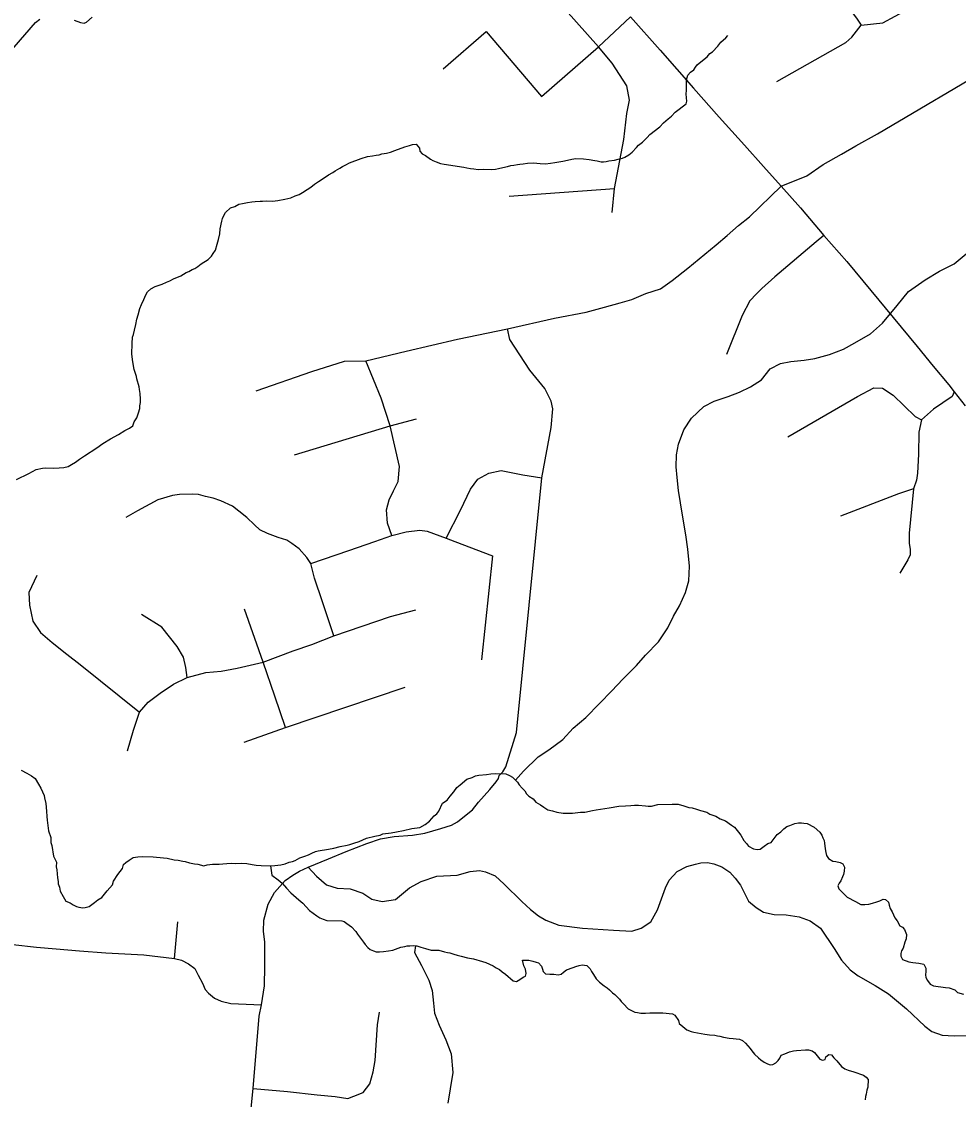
# Model space of a CAD drawing. Extents: x 44.2 to 78.2, y 4.5 to 26.5.
# Drawn here: x 51.539 to 52.415, y 23.779 to 24.786 of the extents above; entities that cross this region are included whole.
import ezdxf

# ---------------------------------------------------------------- set-up
doc = ezdxf.new("R2010")
doc.units = 0
for name, color, linetype in [('GM_X_County_Road', 7, 'Continuous'), ('GM_X_Minor_River', 7, 'Continuous'), ('GM_X_Township_Road', 7, 'Continuous')]:
    doc.layers.add(name, color=color, linetype=linetype)

msp = doc.modelspace()

# ---------------------------------------------------------------- linework, layer by layer
at = {"layer": 'GM_X_County_Road'}
for points in [[(52.1082, 24.791), (52.1357, 24.7596), (52.1669, 24.7243), (52.191, 24.6971), (52.2146, 24.6709), (52.2323, 24.6509), (52.249, 24.6325)], [(51.7513, 23.7495), (51.7553, 23.7894), (51.7612, 23.8569), (51.7631, 23.8674), (51.766, 23.8852), (51.7664, 23.9036), (51.7664, 23.914), (51.7662, 23.9265), (51.7651, 23.9359), (51.7655, 23.9465), (51.7695, 23.9616), (51.7753, 23.9725), (51.7853, 23.9836), (51.7925, 23.9886), (51.7988, 23.9924), (51.807, 23.9961), (51.8257, 24.0038), (51.8425, 24.0109), (51.8617, 24.0182), (51.8745, 24.0225), (51.8872, 24.0248), (51.9045, 24.0261), (51.916, 24.028), (51.9307, 24.0323), (51.9408, 24.0353), (51.9465, 24.0386), (51.9546, 24.0449), (51.9603, 24.0498), (51.9662, 24.0568), (51.9766, 24.0687), (51.9825, 24.0758), (51.9846, 24.0789), (51.9855, 24.0819), (51.9888, 24.0853), (51.9917, 24.0899), (52.0017, 24.1221), (52.0252, 24.3601), (52.034, 24.4072), (52.0354, 24.4245), (52.034, 24.4317), (52.0281, 24.4434), (52.0139, 24.4607), (51.9952, 24.4892), (51.9933, 24.4992), (52.037, 24.5092), (52.0666, 24.5148), (52.0839, 24.5196), (52.0984, 24.5235), (52.1093, 24.5268), (52.1224, 24.5324), (52.136, 24.5366), (52.1471, 24.5444), (52.1617, 24.5559), (52.1881, 24.5779), (52.1985, 24.5865), (52.2092, 24.5958), (52.2192, 24.604), (52.249, 24.6325)], [(52.249, 24.6325), (52.2669, 24.6122), (52.2889, 24.5866), (52.3102, 24.5623), (52.376, 24.4829), (52.3911, 24.4643), (52.4055, 24.447), (52.4106, 24.4403), (52.4209, 24.4272)]]:
    msp.add_lwpolyline(points, dxfattribs=at)
at = {"layer": 'GM_X_Minor_River'}
for points in [[(52.0967, 24.6577), (52.1005, 24.6587), (52.1029, 24.6598), (52.1067, 24.6619), (52.1098, 24.6645), (52.1137, 24.6686), (52.1157, 24.6708), (52.1192, 24.6738), (52.1238, 24.6782), (52.1262, 24.6808), (52.1355, 24.6881), (52.139, 24.6918), (52.1433, 24.6955), (52.1464, 24.6981), (52.1499, 24.7018), (52.16, 24.7095), (52.1608, 24.7121), (52.1605, 24.7152), (52.1602, 24.719), (52.1603, 24.722), (52.1604, 24.7254), (52.1605, 24.7319), (52.161, 24.7341), (52.1618, 24.7364), (52.1641, 24.739), (52.1672, 24.7412), (52.1688, 24.7438), (52.1704, 24.746), (52.177, 24.7512), (52.1797, 24.7534), (52.1824, 24.7567), (52.1847, 24.7582), (52.1898, 24.7633), (52.1926, 24.7671), (52.1972, 24.7711), (52.199, 24.7733)], [(51.7068, 24.5601), (51.7134, 24.5641), (51.7165, 24.5671), (51.7181, 24.5697), (51.7201, 24.5727), (51.7217, 24.5783), (51.723, 24.5828), (51.7243, 24.5881), (51.7247, 24.5927), (51.7261, 24.5998), (51.7269, 24.6025), (51.7277, 24.6047), (51.7297, 24.6081), (51.7344, 24.6125), (51.7382, 24.6136), (51.742, 24.6157), (51.7455, 24.6164), (51.7501, 24.6174), (51.7543, 24.6181), (51.7573, 24.6184), (51.7619, 24.6186), (51.7641, 24.6186), (51.7683, 24.6188), (51.7736, 24.6187), (51.7786, 24.6193), (51.7851, 24.6203), (51.7878, 24.621), (51.7908, 24.6217), (51.7947, 24.6235), (51.7985, 24.6249), (51.8016, 24.6267), (51.8058, 24.6296), (51.8093, 24.6318), (51.8128, 24.6344), (51.8166, 24.6369), (51.8209, 24.6398), (51.8259, 24.6431), (51.8298, 24.6453), (51.8321, 24.6468), (51.8363, 24.6493), (51.839, 24.6511), (51.8421, 24.6526), (51.8456, 24.6544), (51.8563, 24.6586), (51.8624, 24.6604), (51.867, 24.661), (51.8705, 24.6617), (51.8731, 24.662), (51.8758, 24.6627), (51.88, 24.6633), (51.8838, 24.6644), (51.888, 24.6658), (51.8972, 24.6693), (51.9015, 24.6707), (51.9045, 24.6714), (51.9079, 24.6717), (51.9109, 24.6682), (51.9112, 24.6652), (51.9134, 24.6628), (51.9164, 24.6612), (51.9212, 24.6577), (51.9235, 24.6565), (51.9265, 24.6553), (51.9306, 24.6537), (51.934, 24.6532), (51.9522, 24.6504), (51.9552, 24.6496), (51.9586, 24.6491), (51.9617, 24.6487), (51.9658, 24.6482), (51.9708, 24.6484), (51.9784, 24.6482), (51.9818, 24.6485), (51.9848, 24.6492), (51.9887, 24.6499), (51.9932, 24.6509), (51.9963, 24.6519), (51.999, 24.6522), (52.0024, 24.6529), (52.0047, 24.6532), (52.0077, 24.6535), (52.0119, 24.6542), (52.0173, 24.6544), (52.0237, 24.6539), (52.0286, 24.6534), (52.0332, 24.654), (52.0374, 24.6547), (52.045, 24.656), (52.0492, 24.657), (52.0534, 24.6577), (52.0569, 24.6583), (52.0641, 24.6581), (52.0694, 24.6576), (52.0747, 24.6567), (52.0769, 24.6563), (52.0807, 24.6554), (52.083, 24.6554), (52.0853, 24.6557), (52.088, 24.6564), (52.0933, 24.657), (52.0967, 24.6577)], [(51.5342, 24.3583), (51.5457, 24.364), (51.5527, 24.3677), (51.5584, 24.369), (51.5611, 24.3693), (51.5687, 24.3691), (51.574, 24.3694), (51.5785, 24.3696), (51.5824, 24.3707), (51.5858, 24.3725), (51.5893, 24.3747), (51.5932, 24.3776), (51.5978, 24.3805), (51.6094, 24.3882), (51.6148, 24.3922), (51.6221, 24.3966), (51.6295, 24.4005), (51.6356, 24.4042), (51.6399, 24.4063), (51.643, 24.4085), (51.6442, 24.4123), (51.6466, 24.416), (51.6482, 24.4209), (51.6495, 24.4247), (51.6495, 24.4273), (51.65, 24.4304), (51.6501, 24.4334), (51.6498, 24.4387), (51.6491, 24.4425), (51.6488, 24.4452), (51.6467, 24.4524), (51.6464, 24.4547), (51.6443, 24.4612), (51.643, 24.4685), (51.642, 24.4757), (51.6423, 24.4856), (51.6428, 24.4916), (51.6436, 24.4939), (51.6445, 24.498), (51.6458, 24.5033), (51.6466, 24.5082), (51.6479, 24.5123), (51.6496, 24.5184), (51.6512, 24.5221), (51.6532, 24.5266), (51.6552, 24.5311), (51.6568, 24.5337), (51.6599, 24.5367), (51.6637, 24.5389), (51.6668, 24.5399), (51.6703, 24.541), (51.6745, 24.5428), (51.6776, 24.5442), (51.681, 24.546), (51.6879, 24.5489), (51.6902, 24.5503), (51.6929, 24.5518), (51.6952, 24.5528), (51.6983, 24.5547), (51.701, 24.5557), (51.7037, 24.5575), (51.7068, 24.5601)], [(52.0005, 24.0775), (52.0082, 24.0859), (52.0217, 24.0993), (52.0317, 24.1059), (52.0448, 24.1155), (52.0545, 24.1259), (52.0664, 24.1359), (52.0792, 24.149), (52.0908, 24.1609), (52.1009, 24.1717), (52.1137, 24.1847), (52.1222, 24.1944), (52.1342, 24.2067), (52.1429, 24.2198), (52.1484, 24.2307), (52.1539, 24.2404), (52.1595, 24.2529), (52.1627, 24.2638), (52.1634, 24.2774), (52.1618, 24.2934), (52.1598, 24.3067), (52.1571, 24.3231), (52.1548, 24.3368), (52.1531, 24.3482), (52.1518, 24.3603), (52.1509, 24.3702), (52.1511, 24.3816), (52.1529, 24.3914), (52.1581, 24.405), (52.1651, 24.4158), (52.1767, 24.4266), (52.1863, 24.4317), (52.1993, 24.436), (52.21, 24.44), (52.2203, 24.4451), (52.2307, 24.4517), (52.2385, 24.4618), (52.2484, 24.4669), (52.2579, 24.4687), (52.2705, 24.4699), (52.2804, 24.4716), (52.2941, 24.4752), (52.3071, 24.4802), (52.3178, 24.4861), (52.3324, 24.4945), (52.3436, 24.5045), (52.3572, 24.521), (52.3681, 24.534), (52.3835, 24.5451), (52.3969, 24.5532), (52.4107, 24.5601), (52.4219, 24.5694)], [(51.5387, 24.0869), (51.5439, 24.0841), (51.5484, 24.0814), (51.5518, 24.079), (51.5547, 24.0736), (51.5569, 24.0701), (51.5601, 24.0632), (51.5604, 24.0609), (51.5618, 24.0556), (51.5624, 24.0484), (51.5627, 24.0434), (51.563, 24.04), (51.5642, 24.0301), (51.5663, 24.024), (51.5662, 24.0191), (51.5673, 24.0164), (51.5689, 24.0065), (51.5715, 24.0007), (51.5713, 23.9966), (51.572, 23.9935), (51.5726, 23.9863), (51.5733, 23.9828), (51.5732, 23.9806), (51.5743, 23.9775), (51.5749, 23.9737), (51.5779, 23.9687), (51.5804, 23.9644), (51.5845, 23.9628), (51.5872, 23.9609), (51.5902, 23.9593), (51.5924, 23.9588), (51.5962, 23.958), (51.5985, 23.9583), (51.6023, 23.9593), (51.607, 23.963), (51.6104, 23.9656), (51.6139, 23.9677), (51.619, 23.9741), (51.6241, 23.9796)], [(51.6241, 23.9796), (51.6249, 23.983), (51.6289, 23.9894), (51.6332, 23.9949), (51.6341, 23.9987), (51.6364, 24.0005), (51.6395, 24.0027), (51.6434, 24.0053), (51.6475, 24.0059), (51.6521, 24.0062), (51.662, 24.0059), (51.6715, 24.0049), (51.6752, 24.0045), (51.6817, 24.0031), (51.6854, 24.0027), (51.6896, 24.0018), (51.6919, 24.0014), (51.696, 24.0001), (51.7006, 23.9992), (51.7036, 23.9988), (51.7092, 23.9975), (51.7123, 23.9982), (51.7173, 23.9988), (51.7199, 23.9991), (51.7237, 23.999), (51.7271, 23.9993), (51.7309, 23.9996), (51.7351, 23.9999), (51.7393, 23.9997), (51.745, 24), (51.7496, 23.9995), (51.7545, 23.9986), (51.7583, 23.9981), (51.7628, 23.9976), (51.7715, 23.9974), (51.7757, 23.9976), (51.7814, 23.9983), (51.7853, 23.9993), (51.7891, 24.0007), (51.7921, 24.0014), (51.7948, 24.0025), (51.7991, 24.005), (51.8037, 24.0064), (51.8071, 24.0078), (51.8102, 24.0093), (51.8137, 24.0107), (51.8163, 24.0114), (51.8259, 24.013), (51.8308, 24.014), (51.8369, 24.0154), (51.8434, 24.0167), (51.8457, 24.0174), (51.8496, 24.0185), (51.8545, 24.0202), (51.8614, 24.0231), (51.8691, 24.0252), (51.8741, 24.0262), (51.8767, 24.0272), (51.8844, 24.0282), (51.8893, 24.0292), (51.8958, 24.0305), (51.9038, 24.0322), (51.9111, 24.0332), (51.9161, 24.0361), (51.9203, 24.039), (51.9246, 24.0442), (51.927, 24.046), (51.9289, 24.0486), (51.9325, 24.0561), (51.9368, 24.0587), (51.9395, 24.0624), (51.9431, 24.0665), (51.9458, 24.0706), (51.9489, 24.0732), (51.9551, 24.0783), (51.9601, 24.0801), (51.9632, 24.0815), (51.9663, 24.0822), (51.9735, 24.0828), (51.9777, 24.0834), (51.9819, 24.0837), (51.9917, 24.0834), (51.9951, 24.0818), (51.9977, 24.0802), (52.0025, 24.0755), (52.004, 24.0732), (52.007, 24.0701), (52.0092, 24.0674), (52.011, 24.0647), (52.0132, 24.0624), (52.017, 24.06), (52.0195, 24.0569), (52.024, 24.0545), (52.027, 24.0521), (52.0308, 24.0498), (52.0353, 24.0489), (52.0394, 24.0477), (52.0451, 24.0467), (52.0538, 24.0465), (52.0615, 24.0475), (52.0653, 24.0477)], [(52.0653, 24.0477), (52.0725, 24.0491), (52.076, 24.0497), (52.084, 24.051), (52.0882, 24.0517), (52.0973, 24.0533), (52.1034, 24.0536), (52.1083, 24.0538), (52.1118, 24.0541), (52.1156, 24.054), (52.122, 24.0535), (52.1247, 24.053), (52.1277, 24.0533), (52.1338, 24.0547), (52.1471, 24.0551), (52.1528, 24.0549), (52.1581, 24.0536), (52.1626, 24.052), (52.1656, 24.0516), (52.1698, 24.0503), (52.1736, 24.0491), (52.1796, 24.0474), (52.1822, 24.0458), (52.1879, 24.0438), (52.192, 24.0414), (52.1969, 24.0394), (52.2025, 24.0354), (52.2054, 24.0334), (52.2091, 24.0288), (52.2113, 24.0261), (52.2139, 24.0211), (52.2165, 24.0184), (52.2183, 24.0157), (52.2232, 24.0133), (52.2266, 24.0128), (52.2292, 24.0131), (52.2331, 24.0157), (52.2366, 24.0182), (52.2396, 24.0193), (52.2452, 24.0267), (52.2486, 24.0293), (52.2514, 24.0319), (52.2541, 24.0341), (52.2571, 24.0351), (52.2617, 24.0369), (52.2652, 24.0376), (52.2678, 24.0375), (52.2701, 24.0374), (52.2731, 24.037), (52.2799, 24.0334), (52.2851, 24.0287), (52.2869, 24.026), (52.288, 24.0237), (52.2891, 24.021), (52.2894, 24.0187), (52.29, 24.0134), (52.2907, 24.01), (52.2914, 24.0069), (52.2932, 24.0042), (52.2973, 24.0018), (52.3, 24.0014), (52.3041, 24.0005), (52.3067, 23.9993), (52.3082, 23.9962), (52.3077, 23.9925), (52.3073, 23.9894), (52.3064, 23.9872), (52.3048, 23.9834), (52.3033, 23.9812), (52.302, 23.9786), (52.3027, 23.9759), (52.3105, 23.9681), (52.3184, 23.9641), (52.3233, 23.9613), (52.3271, 23.9612), (52.3309, 23.9615), (52.3343, 23.9626), (52.3385, 23.9636), (52.3412, 23.9647), (52.3443, 23.9661), (52.3465, 23.966), (52.3491, 23.9633), (52.3498, 23.9606), (52.3509, 23.9576), (52.3527, 23.9545), (52.3552, 23.9487), (52.3574, 23.946), (52.36, 23.9414), (52.3622, 23.9402), (52.3641, 23.9379), (52.3662, 23.9333), (52.3657, 23.9291), (52.3645, 23.9261), (52.3629, 23.9205), (52.3613, 23.9178), (52.3608, 23.9156), (52.3608, 23.9129), (52.3622, 23.9099), (52.3682, 23.9078), (52.372, 23.9069), (52.3777, 23.9064)], [(51.7715, 23.9974), (51.7728, 23.9886), (51.7788, 23.9843), (51.7825, 23.9812), (51.7847, 23.9788), (51.7866, 23.9765), (51.7906, 23.9722), (51.7932, 23.9699), (51.7955, 23.9679), (51.7981, 23.9656), (51.8018, 23.9624), (51.8081, 23.9558), (51.8114, 23.9531), (51.8148, 23.9507), (51.8178, 23.9488), (51.8208, 23.9475), (51.8242, 23.9463), (51.8382, 23.9459), (51.8405, 23.9455), (51.8431, 23.9435), (51.8472, 23.9404), (51.8513, 23.9361), (51.8531, 23.9334), (51.8568, 23.9284), (51.8586, 23.9261), (51.8601, 23.9238), (51.8626, 23.921), (51.8649, 23.9191), (51.8679, 23.9179), (51.8705, 23.917), (51.8736, 23.9169), (51.8774, 23.9172), (51.8819, 23.9179), (51.8861, 23.9185), (51.8934, 23.9214), (51.8972, 23.922), (51.8995, 23.9227), (51.9018, 23.9227), (51.9049, 23.923), (51.9083, 23.9225), (51.912, 23.9213), (51.9166, 23.92), (51.9218, 23.9187), (51.9291, 23.9185), (51.9343, 23.9169), (51.937, 23.9164), (51.9392, 23.916), (51.943, 23.9148), (51.946, 23.9139), (51.9498, 23.9131), (51.9558, 23.9114), (51.9615, 23.9105), (51.9645, 23.9096), (51.9668, 23.9088), (51.9728, 23.9071), (51.9796, 23.9039), (51.9826, 23.902), (51.9856, 23.9004), (51.9882, 23.8984), (51.9912, 23.896), (51.9986, 23.8898), (52.0016, 23.8893), (52.0047, 23.8911), (52.0078, 23.8933), (52.0101, 23.8944), (52.0105, 23.8967), (52.0099, 23.9009), (52.0084, 23.9039), (52.0071, 23.9093), (52.0131, 23.9091), (52.0169, 23.9083), (52.0199, 23.9074), (52.0222, 23.9066), (52.0248, 23.9035), (52.0258, 23.9008), (52.0265, 23.8985), (52.0288, 23.8966), (52.0326, 23.8961), (52.0364, 23.896), (52.0405, 23.8955), (52.0432, 23.8962), (52.0455, 23.898), (52.0482, 23.9002), (52.0544, 23.9024), (52.0571, 23.9034), (52.0601, 23.9041), (52.0628, 23.9048), (52.0651, 23.9047), (52.0673, 23.9043), (52.0703, 23.9012), (52.0717, 23.8985), (52.0736, 23.8958), (52.0761, 23.8919), (52.0791, 23.8888), (52.0836, 23.8853), (52.0862, 23.8833), (52.0884, 23.8814), (52.0914, 23.8786), (52.0936, 23.8771), (52.0977, 23.8728), (52.0995, 23.8705)], [(51.9072, 23.9226), (51.9061, 23.9164), (51.9127, 23.9042), (51.9196, 23.8904), (51.9228, 23.8808), (51.9241, 23.8691), (51.925, 23.8596), (51.9294, 23.8485), (51.9355, 23.8347), (51.9406, 23.8217), (51.9421, 23.8042), (51.9395, 23.7891), (51.9373, 23.7755)], [(52.3777, 23.9064), (52.3822, 23.9055), (52.384, 23.9017), (52.384, 23.8987), (52.3839, 23.8956), (52.3842, 23.893), (52.3856, 23.8903), (52.3882, 23.8868), (52.3912, 23.8852), (52.4026, 23.8838), (52.406, 23.8833), (52.4113, 23.8816), (52.4138, 23.8789), (52.4195, 23.8776)], [(52.0995, 23.8705), (52.1017, 23.8685), (52.1058, 23.8638), (52.1084, 23.8626), (52.1122, 23.8606), (52.1148, 23.8602), (52.1179, 23.8597), (52.122, 23.8596), (52.1262, 23.8599), (52.1315, 23.8601), (52.1384, 23.86), (52.1475, 23.859), (52.1497, 23.8578), (52.153, 23.8527), (52.1537, 23.8501), (52.157, 23.8473), (52.1608, 23.8442), (52.1649, 23.8426), (52.1672, 23.8418), (52.1777, 23.84), (52.1819, 23.8395), (52.1868, 23.839), (52.1895, 23.8385), (52.1917, 23.8381), (52.1951, 23.8372), (52.2004, 23.8363), (52.2042, 23.8359), (52.2069, 23.8358), (52.2099, 23.8353), (52.2129, 23.8341), (52.2155, 23.8318), (52.2177, 23.8291), (52.2199, 23.8267), (52.2214, 23.8244), (52.224, 23.8213), (52.2277, 23.8178), (52.2299, 23.8162), (52.2329, 23.8139), (52.2363, 23.8123), (52.2386, 23.8114), (52.2412, 23.8117), (52.2439, 23.8132), (52.2462, 23.8154), (52.2478, 23.8176), (52.249, 23.8203), (52.2525, 23.8217), (52.2567, 23.8235), (52.2605, 23.8245), (52.2632, 23.8248), (52.2716, 23.8254), (52.2746, 23.8253), (52.278, 23.8244), (52.2802, 23.8229), (52.285, 23.8167), (52.2877, 23.8158), (52.29, 23.8165), (52.2908, 23.8188), (52.2935, 23.821), (52.2961, 23.8209), (52.2983, 23.8178), (52.3009, 23.8151), (52.3054, 23.8097), (52.3083, 23.8077), (52.3117, 23.8065), (52.317, 23.8048), (52.3196, 23.804), (52.323, 23.8028), (52.326, 23.8016), (52.3283, 23.8), (52.3301, 23.7977), (52.3299, 23.7905), (52.3291, 23.7878), (52.3283, 23.7841), (52.3278, 23.7818), (52.3274, 23.7788)]]:
    msp.add_lwpolyline(points, dxfattribs=at)
at = {"layer": 'GM_X_Township_Road'}
for p, q in [((52.0783, 24.7627), (52.0234, 24.8244)), ((51.9948, 24.6232), (52.0931, 24.6304)), ((51.7942, 24.3816), (51.8836, 24.4087)), ((51.8836, 24.4087), (51.908, 24.4153)), ((51.6819, 23.9109), (51.685, 23.9449))]:
    msp.add_line(p, q, dxfattribs=at)
for points in [[(52.2455, 24.8921), (52.263, 24.8661), (52.2816, 24.8392), (52.3024, 24.8118), (52.3194, 24.7895), (52.3236, 24.783), (52.3439, 24.7854), (52.4017, 24.8166), (52.4348, 24.8372), (52.464, 24.8522), (52.4666, 24.8537), (52.4883, 24.8671), (52.5055, 24.8754), (52.5219, 24.8833), (52.5638, 24.8863), (52.6145, 24.8893)], [(52.249, 24.6325), (52.2728, 24.6422), (52.2881, 24.653), (52.3053, 24.6626), (52.3187, 24.6703), (52.3389, 24.6814), (52.4507, 24.7476), (52.4747, 24.761), (52.5196, 24.7867), (52.5363, 24.7891), (52.6863, 24.8179)], [(51.4956, 24.7211), (51.516, 24.7441), (51.5519, 24.7855), (51.5562, 24.7888)], [(51.588, 24.7877), (51.5942, 24.7857), (51.5975, 24.785), (51.5997, 24.7858), (51.6051, 24.7905)], [(51.9331, 24.7424), (51.9731, 24.7773), (52.0248, 24.7164), (52.0783, 24.7627), (52.1082, 24.791)], [(52.2449, 24.7304), (52.3095, 24.767), (52.315, 24.7719), (52.3236, 24.783)], [(52.0911, 24.6081), (52.0931, 24.6304), (52.102, 24.6761), (52.1048, 24.7004), (52.1071, 24.713), (52.1048, 24.7264), (52.0911, 24.7476), (52.0783, 24.7627)], [(52.2889, 24.5866), (52.2816, 24.5807), (52.243, 24.5478), (52.2308, 24.5369), (52.2259, 24.532), (52.2198, 24.5255), (52.2125, 24.5116), (52.1979, 24.4752)], [(51.8985, 24.4783), (51.9464, 24.4897), (51.9933, 24.4992)], [(51.7582, 24.4412), (51.8104, 24.4593), (51.8408, 24.4691), (51.8608, 24.4694), (51.8985, 24.4783)], [(51.8923, 24.3707), (51.8836, 24.4087), (51.8752, 24.4345), (51.8608, 24.4694)], [(52.2551, 24.3982), (52.3202, 24.436), (52.3354, 24.4442), (52.3438, 24.4437), (52.3536, 24.4373), (52.3742, 24.4172), (52.3801, 24.4141)], [(52.4106, 24.4403), (52.4088, 24.436), (52.3914, 24.4242), (52.3801, 24.4141), (52.3775, 24.4026), (52.3772, 24.382), (52.3765, 24.3643), (52.3754, 24.3579), (52.3726, 24.3497), (52.3585, 24.3451), (52.3043, 24.3241)], [(51.8851, 24.306), (51.8809, 24.3177), (51.8801, 24.33), (51.8826, 24.3394), (51.8865, 24.3478), (51.8909, 24.3567), (51.8923, 24.3707)], [(51.9358, 24.3036), (51.9493, 24.3299), (51.9586, 24.3494), (51.9654, 24.3587), (51.9756, 24.3645), (51.9873, 24.367), (52.0074, 24.3627), (52.0252, 24.3601)], [(52.3726, 24.3497), (52.3686, 24.3084), (52.3685, 24.2985), (52.3696, 24.2932), (52.3696, 24.2879), (52.3673, 24.2834), (52.3597, 24.2709)], [(51.8309, 24.2122), (51.8202, 24.244), (51.8127, 24.2661), (51.8093, 24.2801), (51.8057, 24.2856), (51.7984, 24.2938), (51.7915, 24.2986), (51.7868, 24.3017), (51.7788, 24.3043), (51.7688, 24.3079), (51.7617, 24.3115), (51.7567, 24.3161), (51.7496, 24.3229), (51.7419, 24.3288), (51.736, 24.3336), (51.7253, 24.3386), (51.718, 24.3409), (51.7109, 24.3427), (51.7043, 24.3443), (51.6986, 24.3448), (51.6866, 24.3443), (51.68, 24.3436), (51.6663, 24.3395), (51.6472, 24.3291), (51.6363, 24.3228)], [(51.8093, 24.2801), (51.8447, 24.292), (51.8692, 24.3004), (51.8851, 24.306), (51.8985, 24.3096), (51.9113, 24.3112), (51.918, 24.3102), (51.9358, 24.3036), (51.9438, 24.3005), (51.9792, 24.287), (51.9688, 24.1899)], [(51.5532, 24.2688), (51.5459, 24.2529), (51.5463, 24.2411), (51.5495, 24.226), (51.5568, 24.2156), (51.5677, 24.206), (51.5814, 24.1951), (51.5937, 24.1855), (51.6492, 24.1409)], [(51.6379, 24.1049), (51.6437, 24.1243), (51.6492, 24.1409), (51.6574, 24.1505), (51.6686, 24.1589), (51.6809, 24.1671), (51.6939, 24.1734), (51.7112, 24.178), (51.7255, 24.1794), (51.7405, 24.1821), (51.7649, 24.1877), (51.7927, 24.1983), (51.8104, 24.2044), (51.8309, 24.2122), (51.8838, 24.2304), (51.9074, 24.2365)], [(51.6939, 24.1734), (51.6925, 24.1826), (51.6904, 24.1924), (51.6845, 24.2024), (51.6702, 24.2204), (51.6511, 24.2322)], [(51.7858, 24.1268), (51.7756, 24.1561), (51.7649, 24.1877), (51.7474, 24.2372)], [(51.7469, 24.113), (51.7858, 24.1268), (51.8974, 24.1643)], [(51.807, 23.9961), (51.8147, 23.9877), (51.8239, 23.9795), (51.8339, 23.9765), (51.8461, 23.976), (51.8578, 23.972), (51.8662, 23.9663), (51.876, 23.964), (51.8885, 23.966), (51.9015, 23.9767), (51.9124, 23.9829), (51.9272, 23.9877), (51.9461, 23.9888), (51.9582, 23.992), (51.9669, 23.993), (51.9725, 23.9918), (51.9817, 23.9882), (51.9901, 23.9803), (52.0066, 23.964), (52.0146, 23.9565), (52.022, 23.9508), (52.0291, 23.9465), (52.0411, 23.9419), (52.0632, 23.939), (52.0921, 23.9372), (52.1095, 23.9364), (52.1182, 23.9391), (52.1271, 23.9452), (52.1333, 23.9564), (52.1409, 23.9767), (52.1441, 23.984), (52.1516, 23.9921), (52.1608, 23.9967), (52.1688, 23.9988), (52.174, 24.0002), (52.18, 24.0004), (52.1861, 23.9994), (52.1936, 23.9965), (52.2009, 23.9915), (52.2059, 23.986), (52.2108, 23.9792), (52.2185, 23.9644), (52.2255, 23.9584), (52.2325, 23.9542), (52.2424, 23.9518), (52.2536, 23.9517), (52.2659, 23.9497), (52.2761, 23.946), (52.2857, 23.9392), (52.2985, 23.9201), (52.3054, 23.9093), (52.3135, 23.9003), (52.321, 23.8946), (52.3367, 23.8856), (52.3493, 23.8778), (52.3661, 23.8636), (52.3831, 23.8476), (52.3899, 23.8426), (52.3994, 23.8391), (52.4105, 23.8384), (52.4386, 23.8388)], [(51.5309, 23.9239), (51.553, 23.9214), (51.5712, 23.9199), (51.5931, 23.9181), (51.6176, 23.9162), (51.6531, 23.9143), (51.6819, 23.9109), (51.6884, 23.9092), (51.6951, 23.9059), (51.7009, 23.9015), (51.7041, 23.8953), (51.708, 23.8877), (51.7105, 23.8818), (51.7137, 23.8783), (51.7193, 23.8737), (51.7256, 23.8708), (51.7346, 23.8687), (51.7631, 23.8674)], [(51.7553, 23.7894), (51.7876, 23.7865), (51.8154, 23.7835), (51.832, 23.7817), (51.8439, 23.78), (51.8496, 23.7822), (51.8581, 23.7857), (51.8644, 23.7938), (51.8675, 23.8048), (51.8696, 23.8155), (51.8717, 23.8489), (51.8734, 23.8605)]]:
    msp.add_lwpolyline(points, dxfattribs=at)

doc.saveas('drawing.dxf')
